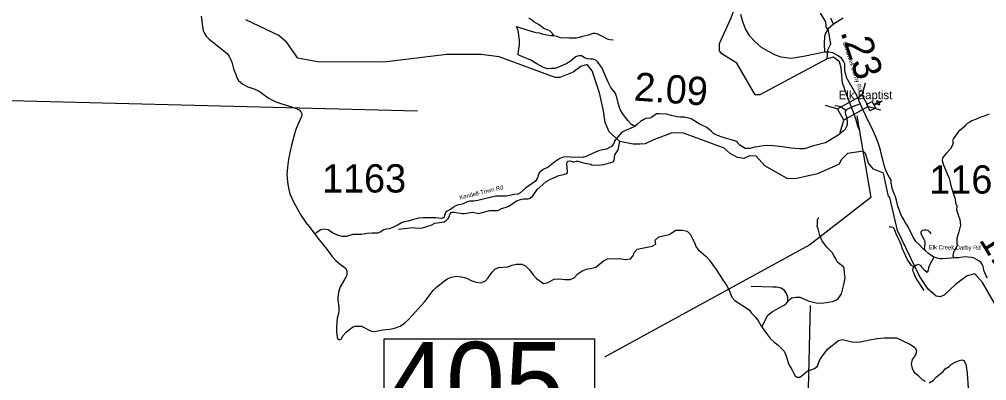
# Model space of a CAD drawing. Extents: x 1248089 to 1457196, y 820910 to 988753.
# Drawn here: x 1271893 to 1288997, y 853327 to 859714 of the extents above; entities that cross this region are included whole.
import ezdxf

# ---------------------------------------------------------------- set-up
doc = ezdxf.new("R2010")
doc.units = 0
for name, color, linetype in [('Exist Boundary Political CountyLine', 7, 'Continuous'), ('Exist Cultural Church CELL', 7, 'Continuous'), ('Exist Hydrographic Creek Single Shore', 7, 'Continuous'), ('Exist Hydrographic Misc Water Feature', 7, 'Continuous'), ('Exist Road Non-System Type 51', 7, 'Continuous'), ('Exist Road Secondary Structure Standard Bridge CELL', 7, 'Continuous'), ('Exist Road Secondary Structure Standard Bridge Number Label', 7, 'Continuous'), ('Exist Road Secondary Type 41 Attributed', 7, 'Continuous'), ('Exist Road Secondary Type 51 Attributed', 7, 'Continuous'), ('Exist Road Secondary Type 51 Label', 7, 'Continuous'), ('Map Preparation Longitude Latitude Lines', 7, 'Continuous'), ('Prop GRAU CAT1 Cell', 7, 'Continuous'), ('Prop Lane Lines', 7, 'Continuous'), ('Prop ROW RW Lines', 7, 'Continuous')]:
    doc.layers.add(name, color=color, linetype=linetype)

msp = doc.modelspace()

# ---------------------------------------------------------------- linework, layer by layer
at = {"layer": 'Exist Boundary Political CountyLine'}
for points in [[(1275109, 859771), (1275129, 859586), (1275143, 859514), (1275155, 859485), (1275198, 859419), (1275248, 859365), (1275540, 859135), (1275571, 859104), (1275602, 859060), (1275628, 859012), (1275649, 858956), (1275682, 858837), (1275723, 858737), (1275734, 858698), (1275769, 858634), (1275844, 858571), (1275932, 858522), (1276058, 858480), (1276124, 858449), (1276173, 858418), (1276291, 858326), (1276356, 858290), (1276426, 858257), (1276497, 858231), (1276757, 858153), (1276804, 858135), (1276838, 858113), (1276868, 858080), (1276886, 858044), (1276886, 858037), (1276883, 857999), (1276787, 857782), (1276750, 857669)], [(1276750, 857669), (1276703, 857492), (1276653, 857241), (1276633, 857103), (1276625, 856972), (1276635, 856841), (1276650, 856732), (1276678, 856627), (1276748, 856475), (1276877, 856246), (1276980, 856085), (1276989, 856087), (1277016, 856053), (1277134, 855896), (1277194, 855817), (1277277, 855718), (1277331, 855652), (1277418, 855527), (1277491, 855449), (1277580, 855377), (1277627, 855347), (1277665, 855312), (1277684, 855262), (1277685, 855217), (1277682, 855191), (1277666, 855155), (1277644, 855117), (1277564, 854986), (1277539, 854912), (1277529, 854853), (1277525, 854798), (1277527, 854753), (1277540, 854626), (1277539, 854556), (1277529, 854493), (1277515, 854430), (1277504, 854355), (1277500, 854268), (1277503, 854194), (1277514, 854093), (1277525, 854069), (1277541, 854054), (1277560, 854052), (1277581, 854063), (1277590, 854073), (1277616, 854124), (1277671, 854183), (1277736, 854240), (1277767, 854262), (1277798, 854279), (1277831, 854289)], [(1277831, 854289), (1277870, 854292), (1277940, 854288), (1277968, 854278), (1278079, 854218), (1278117, 854203), (1278157, 854197), (1278206, 854202), (1278315, 854223), (1278441, 854236), (1278528, 854252), (1278624, 854290), (1278704, 854346), (1278779, 854415), (1278845, 854486), (1279005, 854660), (1279065, 854729), (1279212, 854919), (1279263, 854972), (1279416, 855097), (1279463, 855128), (1279527, 855154), (1279595, 855170), (1279631, 855173), (1279706, 855164), (1279765, 855150), (1279819, 855132), (1279869, 855103), (1279909, 855085), (1279968, 855069), (1280044, 855058), (1280072, 855065), (1280136, 855093), (1280181, 855142), (1280217, 855198), (1280251, 855244), (1280302, 855299), (1280364, 855326), (1280526, 855341), (1280609, 855368), (1280681, 855388), (1280778, 855388), (1280842, 855359), (1280914, 855285), (1280978, 855198), (1281037, 855132), (1281163, 855045), (1281237, 855063), (1281347, 855121), (1281441, 855128), (1281537, 855117), (1281633, 855113), (1281705, 855147), (1281767, 855217), (1281846, 855268), (1281924, 855300), (1282013, 855315), (1282088, 855332), (1282219, 855447), (1282295, 855483), (1282505, 855486), (1282612, 855467), (1282702, 855483), (1282739, 855529), (1282771, 855599), (1282818, 855652), (1283084, 855703), (1283145, 855740), (1283137, 855809), (1283202, 855871), (1283383, 855908), (1283501, 855985), (1283614, 855988), (1283675, 855973), (1283702, 855967), (1283753, 855919), (1283831, 855769), (1283863, 855689), (1283899, 855641), (1284039, 855519), (1284096, 855455), (1284151, 855383), (1284196, 855317), (1284213, 855291), (1284335, 855096), (1284398, 855015), (1284436, 854938), (1284491, 854804), (1284542, 854745), (1284797, 854577), (1284837, 854521), (1284917, 854444), (1284970, 854369), (1285015, 854285), (1285119, 854136), (1285174, 854069), (1285226, 854017), (1285312, 853956), (1285414, 853848), (1285444, 853779), (1285500, 853613)], [(1285500, 853613), (1285550, 853527), (1285580, 853465), (1285612, 853410), (1285648, 853388), (1285691, 853386), (1285743, 853424), (1285823, 853497), (1285953, 853542), (1286005, 853585), (1286035, 853674), (1286067, 853727), (1286180, 853884), (1286378, 854034), (1286449, 854052), (1286615, 854011), (1286700, 854008), (1286762, 854011), (1286928, 854048), (1287059, 854072), (1287191, 854085), (1287303, 854082), (1287404, 854086), (1287482, 854051), (1287651, 853964), (1287728, 853913), (1287756, 853863), (1287747, 853795), (1287717, 853750), (1287678, 853700), (1287662, 853618), (1287680, 853543), (1287717, 853475), (1287788, 853421), (1287859, 853346), (1287910, 853317)], [(1287980, 853288), (1288048, 853330), (1288110, 853396), (1288226, 853487), (1288264, 853537), (1288335, 853580), (1288375, 853619), (1288453, 853661), (1288516, 853684), (1288558, 853696), (1288591, 853681), (1288626, 853616), (1288639, 853541), (1288653, 853457), (1288669, 853194)]]:
    msp.add_lwpolyline(points, dxfattribs=at)
at = {"layer": 'Exist Cultural Church CELL'}
msp.add_lwpolyline([(1286974, 858262), (1286998, 858211), (1287067, 858243), (1287053, 858272), (1287068, 858279), (1287081, 858250), (1287136, 858275), (1287143, 858261), (1287088, 858235), (1287102, 858206), (1287087, 858199), (1287074, 858228), (1287005, 858196), (1287029, 858144), (1286932, 858099), (1286877, 858217)], close=True, dxfattribs=at)
at = {"layer": 'Exist Hydrographic Creek Single Shore'}
for points in [[(1286179, 859019), (1284987, 858380), (1284904, 858382), (1284580, 858939), (1284315, 859103), (1284271, 859157), (1284271, 859285), (1284479, 859743), (1284568, 859974), (1284701, 860257), (1284657, 860368), (1284560, 860613), (1284136, 861063), (1284086, 861070)], [(1286179, 859019), (1286191, 859176), (1286243, 859284), (1286199, 859511), (1286159, 859584), (1286153, 859670), (1286057, 859823)], [(1282509, 857552), (1282319, 857723), (1282253, 857889), (1282224, 858099), (1282153, 858417), (1282020, 858804), (1281932, 858914), (1281822, 858883), (1281686, 858778), (1281451, 858684), (1281367, 858686), (1280375, 859053), (1280060, 859093), (1279451, 859092), (1278339, 858960), (1277163, 858964), (1276814, 859030), (1276621, 859303), (1276482, 859430), (1275897, 859705)], [(1286607, 858162), (1286527, 858377), (1286450, 858593), (1286423, 858855), (1286396, 858966), (1286288, 859043), (1286179, 859019)], [(1286685, 857954), (1286607, 858162)], [(1286814, 857385), (1286755, 857744), (1286721, 857828), (1286685, 857954)], [(1286814, 857385), (1286538, 857341), (1286426, 857228), (1286391, 857153), (1286003, 856981), (1285610, 856897), (1285468, 856900), (1285073, 857127), (1284919, 857298), (1284802, 857300), (1284701, 857253), (1284593, 857272), (1284461, 857343), (1284355, 857437), (1283942, 857590), (1283616, 857707), (1283417, 857700), (1283095, 857577), (1282961, 857516), (1282872, 857506), (1282749, 857509), (1282509, 857552)], [(1290064, 852793), (1290015, 852887), (1289863, 853130), (1289742, 853367), (1289499, 853667), (1289302, 854114), (1289141, 854686), (1288925, 855064), (1288789, 855213), (1288652, 855179), (1288449, 855034), (1288244, 854838), (1288177, 854807), (1288102, 854818), (1287963, 854946), (1287810, 855175), (1287422, 855984), (1287286, 856564), (1287261, 856581), (1287171, 856993), (1286998, 857063), (1286909, 857173), (1286855, 857341), (1286814, 857385)]]:
    msp.add_lwpolyline(points, dxfattribs=at)
at = {"layer": 'Exist Hydrographic Misc Water Feature'}
msp.add_lwpolyline([(1278598, 856004), (1278859, 856036), (1278927, 856022), (1279019, 856028), (1279176, 856074), (1279241, 856109), (1279281, 856120), (1279406, 856133), (1279442, 856157), (1279479, 856201), (1279511, 856276), (1279528, 856300), (1279544, 856307), (1279584, 856306), (1279728, 856280), (1279764, 856280), (1279868, 856301), (1279912, 856304), (1280012, 856284), (1280213, 856335), (1280345, 856338), (1280377, 856345), (1280418, 856372), (1280503, 856394), (1280547, 856411), (1280686, 856507), (1280754, 856530), (1280807, 856540), (1280887, 856544), (1280923, 856555), (1280970, 856595), (1281049, 856705), (1281200, 856839), (1281283, 856889), (1281429, 856955), (1281514, 856969), (1281574, 856988), (1281587, 857004), (1281587, 857024), (1281572, 857156), (1281581, 857188), (1281597, 857207), (1281638, 857215), (1281673, 857196), (1281705, 857195), (1281746, 857210), (1281770, 857210), (1281889, 857174), (1281998, 857153), (1282018, 857145), (1282126, 857138), (1282230, 857150), (1282394, 857198), (1282410, 857217), (1282425, 857317), (1282483, 857408), (1282509, 857552)], dxfattribs=at)
at = {"layer": 'Exist Road Non-System Type 51'}
for points in [[(1281342, 859426), (1281315, 859470), (1281270, 859510), (1281214, 859534), (1281168, 859554), (1281111, 859592), (1281073, 859626), (1281029, 859646), (1280991, 859671), (1280953, 859699), (1280902, 859738)], [(1286289, 859630), (1286244, 859738)], [(1282773, 857823), (1282717, 857853), (1282650, 857927), (1282557, 858048), (1282515, 858120), (1282480, 858231), (1282456, 858337), (1282429, 858415), (1282350, 858512), (1282303, 858603), (1282244, 858741), (1282190, 858864), (1282113, 858965), (1282084, 858993), (1282056, 859004), (1282035, 859013), (1281994, 859013), (1281941, 859019), (1281895, 859031), (1281830, 859067), (1281808, 859070), (1281785, 859070), (1281743, 859059), (1281715, 859039), (1281631, 858970), (1281572, 858934), (1281442, 858875), (1281394, 858855), (1281363, 858848), (1281304, 858843), (1281230, 858840), (1281158, 858863), (1281044, 858930), (1280935, 858993), (1280837, 859034), (1280714, 859086), (1280711, 859106), (1280721, 859160), (1280734, 859257), (1280734, 859347), (1280712, 859517), (1280684, 859587)], [(1280684, 859587), (1280883, 859526), (1281028, 859479), (1281090, 859477), (1281134, 859457), (1281220, 859441), (1281298, 859431), (1281342, 859426)], [(1281342, 859426), (1281398, 859418), (1281421, 859408), (1281454, 859393), (1281489, 859387), (1281559, 859392), (1281613, 859385), (1281674, 859387), (1281736, 859390), (1281797, 859402), (1281856, 859415), (1281956, 859443), (1282043, 859469), (1282067, 859470), (1282097, 859462), (1282141, 859447), (1282212, 859410), (1282288, 859369), (1282335, 859360), (1282393, 859350)], [(1286509, 858102), (1286465, 858133), (1286410, 858167), (1286366, 858182), (1286344, 858187), (1286314, 858179)], [(1289041, 858037), (1288950, 858002), (1288877, 857978), (1288798, 857943), (1288737, 857923), (1288687, 857893), (1288652, 857873), (1288623, 857844), (1288596, 857806), (1288544, 857770), (1288497, 857732), (1288409, 857606), (1288395, 857571), (1288403, 857533), (1288386, 857481), (1288357, 857425), (1288283, 857340), (1288216, 857267), (1288211, 857221), (1288225, 857154), (1288298, 856984), (1288334, 856905), (1288369, 856756), (1288415, 856606), (1288439, 856539), (1288445, 856463), (1288468, 856422), (1288465, 856347), (1288491, 856259), (1288523, 856174), (1288535, 856078), (1288503, 855958), (1288468, 855840), (1288471, 855761), (1288477, 855723), (1288459, 855681), (1288427, 855634), (1288409, 855590), (1288401, 855540), (1288405, 855500)], [(1285483, 854725), (1285528, 854775), (1285550, 854790), (1285623, 854803), (1285665, 854805), (1285695, 854800), (1285773, 854768), (1285838, 854738), (1285980, 854700), (1286080, 854698), (1286193, 854713), (1286273, 854725), (1286340, 854753), (1286370, 854778), (1286395, 854808), (1286430, 854860), (1286463, 855003), (1286483, 855081), (1286495, 855156), (1286482, 855220), (1286475, 855315), (1286462, 855347), (1286392, 855390), (1286362, 855422), (1286332, 855480), (1286297, 855542), (1286265, 855593), (1286167, 855690), (1286087, 855798), (1286045, 855894), (1286032, 855962), (1286017, 856009), (1286002, 856052), (1286005, 856102), (1286005, 856169), (1286020, 856202), (1286030, 856212)], [(1287708, 855339), (1287668, 855364), (1287591, 855472), (1287566, 855527), (1287501, 855667), (1287496, 855697), (1287481, 855745), (1287466, 855777), (1287443, 855820), (1287398, 855925), (1287361, 856018), (1287341, 856033), (1287303, 856040), (1287273, 856043)], [(1287913, 855621), (1287898, 855665), (1287903, 855700), (1287908, 855742), (1287908, 855767), (1287903, 855797), (1287893, 855825), (1287851, 855897), (1287836, 855930), (1287836, 855950), (1287846, 855970), (1287863, 855985), (1287898, 855995), (1287926, 855995), (1287956, 855985), (1287983, 855962), (1288011, 855920)], [(1288058, 855514), (1288051, 855485), (1287991, 855382), (1287968, 855322), (1287963, 855284), (1287953, 855247), (1287943, 855239), (1287911, 855269), (1287853, 855329), (1287836, 855354), (1287816, 855369), (1287783, 855382), (1287758, 855369), (1287708, 855339), (1287693, 855314), (1287683, 855272), (1287708, 855229), (1287723, 855194), (1287753, 855127), (1287883, 854922)], [(1285483, 854725), (1285480, 854800), (1285455, 854868), (1285420, 854918), (1285363, 854963), (1285283, 854980), (1285213, 854978), (1284830, 854993)], [(1285019, 854280), (1285130, 854483), (1285208, 854548), (1285405, 854655), (1285438, 854675), (1285468, 854708), (1285483, 854725)]]:
    msp.add_lwpolyline(points, dxfattribs=at)
at = {"layer": 'Exist Road Secondary Structure Standard Bridge CELL'}
for p, q in [((1286793, 858373), (1286856, 858590)), ((1286141, 858198), (1286358, 858135)), ((1286902, 858175), (1287120, 858112)), ((1286407, 857715), (1286470, 857932))]:
    msp.add_line(p, q, dxfattribs=at)
msp.add_lwpolyline([(1286358, 858135), (1286793, 858374), (1286904, 858171), (1286470, 857932)], close=True, dxfattribs=at)
at = {"layer": 'Exist Road Secondary Structure Standard Bridge Number Label'}
msp.add_lwpolyline([(1286704, 858010), (1286949, 856563), (1285870, 855729), (1282239, 853742)], dxfattribs=at)
msp.add_lwpolyline([(1278346, 854069), (1282062, 854069), (1282062, 852532), (1278346, 852532)], close=True, dxfattribs=at)
at = {"layer": 'Exist Road Secondary Type 41 Attributed'}
for points in [[(1284047, 857801), (1283947, 857849), (1283903, 857876), (1283819, 857927), (1283774, 857955), (1283650, 857986), (1283581, 857988), (1283516, 857992), (1283424, 858016), (1283335, 858037), (1283207, 858045), (1283159, 858043), (1283073, 857980), (1283039, 857966), (1282970, 857959), (1282937, 857943), (1282878, 857909), (1282821, 857864), (1282773, 857823), (1282724, 857795), (1282608, 857748), (1282545, 857717), (1282456, 857615), (1282442, 857598)], [(1282442, 857598), (1282420, 857570), (1282402, 857519), (1282355, 857458), (1282326, 857446), (1282272, 857422), (1282186, 857401), (1282131, 857387), (1282014, 857338), (1281928, 857298), (1281851, 857271), (1281780, 857279), (1281705, 857271), (1281565, 857281), (1281506, 857277), (1281452, 857256), (1281364, 857195), (1281242, 857102), (1281155, 857057), (1281090, 857006), (1281070, 856975), (1281053, 856912), (1281035, 856882), (1281017, 856851), (1280903, 856774), (1280841, 856732), (1280743, 856641), (1280705, 856624), (1280644, 856620), (1280560, 856600), (1280504, 856590), (1280441, 856588), (1280319, 856590), (1280164, 856555), (1280000, 856511), (1279929, 856502), (1279855, 856498), (1279813, 856486), (1279740, 856454), (1279691, 856443), (1279632, 856427), (1279581, 856407), (1279557, 856385), (1279520, 856356), (1279459, 856324), (1279431, 856305), (1279412, 856252), (1279406, 856218), (1279378, 856197), (1279353, 856194), (1279258, 856208), (1279195, 856204), (1279032, 856208), (1278955, 856202), (1278862, 856174), (1278766, 856147), (1278695, 856133), (1278648, 856119), (1278591, 856084), (1278498, 856035), (1278430, 856013), (1278385, 856003), (1278339, 855991), (1278274, 855952), (1278225, 855934), (1278127, 855934), (1278038, 855930), (1277940, 855911), (1277857, 855911), (1277790, 855909), (1277680, 855877), (1277607, 855877), (1277520, 855897), (1277432, 855942), (1277351, 855995), (1277278, 856003), (1277223, 855995), (1277178, 855966), (1277120, 855915)]]:
    msp.add_lwpolyline(points, dxfattribs=at)
at = {"layer": 'Exist Road Secondary Type 51 Attributed'}
for points in [[(1286130, 859137), (1285956, 859098), (1285758, 859057), (1285617, 859032), (1285527, 859021), (1285452, 859032), (1285364, 859046), (1285263, 859083), (1285139, 859145), (1285016, 859219), (1284895, 859321), (1284811, 859415), (1284733, 859546), (1284687, 859669), (1284651, 859801)], [(1286458, 859735), (1286289, 859630), (1286197, 859549), (1286174, 859518), (1286146, 859468), (1286128, 859414), (1286121, 859294), (1286130, 859137)], [(1286761, 858224), (1286705, 858357), (1286527, 858675), (1286492, 858779), (1286490, 858824), (1286489, 858930), (1286465, 858978), (1286431, 859028), (1286374, 859072), (1286274, 859120), (1286205, 859137), (1286130, 859137)], [(1286607, 858162), (1286527, 858122), (1286509, 858102), (1286494, 858083), (1286502, 858027), (1286511, 858015), (1286529, 857917), (1286533, 857854), (1286521, 857818), (1286495, 857775), (1286460, 857736), (1286371, 857669), (1286216, 857570), (1286147, 857531), (1285933, 857478), (1285829, 857444), (1285768, 857428), (1285679, 857428), (1285541, 857440), (1285338, 857464), (1285219, 857480), (1285097, 857482), (1285009, 857472), (1284948, 857462), (1284889, 857456), (1284816, 857434), (1284786, 857430), (1284727, 857430), (1284682, 857458), (1284635, 857493), (1284585, 857545), (1284561, 857563), (1284459, 857591), (1284339, 857624), (1284236, 857662), (1284187, 857683), (1284169, 857697), (1284128, 857738), (1284047, 857801)], [(1286761, 858224), (1286746, 858216), (1286607, 858162)], [(1289011, 855142), (1288986, 855183), (1288971, 855221), (1288955, 855264), (1288940, 855308), (1288933, 855346), (1288918, 855384), (1288900, 855409), (1288859, 855446), (1288819, 855470), (1288774, 855493), (1288728, 855506), (1288668, 855513), (1288630, 855516), (1288576, 855511), (1288496, 855501), (1288438, 855501), (1288405, 855500), (1288367, 855492), (1288289, 855488), (1288217, 855482), (1288167, 855483), (1288120, 855494), (1288058, 855514), (1288009, 855543), (1287971, 855572), (1287913, 855621), (1287858, 855675), (1287802, 855735), (1287747, 855790), (1287698, 855861), (1287669, 855930), (1287628, 856003), (1287601, 856059), (1287582, 856095), (1287558, 856124), (1287540, 856165), (1287521, 856196), (1287498, 856230), (1287474, 856281), (1287454, 856334), (1287425, 856409), (1287400, 856519), (1287379, 856592), (1287361, 856632), (1287338, 856693), (1287322, 856750), (1287318, 856773), (1287307, 856811), (1287308, 856846), (1287306, 856866), (1287301, 856884), (1287281, 856916), (1287256, 856959), (1287225, 857015), (1287201, 857078), (1287184, 857134), (1287165, 857205), (1287145, 857295), (1287121, 857404), (1287097, 857480), (1287074, 857551), (1287038, 857635), (1286990, 857742), (1286861, 858011), (1286807, 858118), (1286761, 858224)]]:
    msp.add_lwpolyline(points, dxfattribs=at)
at = {"layer": 'Map Preparation Longitude Latitude Lines'}
for p, q in [((1269361, 858337), (1278933, 858099)), ((1285820, 852124), (1285881, 854654))]:
    msp.add_line(p, q, dxfattribs=at)

# ---------------------------------------------------------------- texts
at = {"layer": 'Exist Road Secondary Structure Standard Bridge Number Label'}
msp.add_text('405', height=1400, dxfattribs=at).set_placement((1278396, 852612))
at = {"layer": 'Exist Road Secondary Type 51 Label'}
for s, rotation, p in [('Elk Creek Darby Rd', 288.0227, (1286453, 859306)), ('Kendell-Town Rd', 13.7154, (1279684, 856526)), ('Elk Creek Darby Rd', 359.3575, (1287974, 855650))]:
    msp.add_text(s, height=75, rotation=rotation, dxfattribs=at).set_placement(p)
at = {"layer": 'Prop GRAU CAT1 Cell'}
for s, rotation, p in [('.23', 288.6628, (1286408, 859490)), ('2.09', 355.852, (1282750, 858281)), ('1.31', 301.8831, (1288852, 855817))]:
    msp.add_text(s, height=500, rotation=rotation, dxfattribs=at).set_placement(p)
at = {"layer": 'Prop Lane Lines'}
for s, p in [('1163', (1277244, 856653)), ('1162', (1287982, 856634))]:
    msp.add_text(s, height=500, dxfattribs=at).set_placement(p)
at = {"layer": 'Prop ROW RW Lines'}
msp.add_text('Elk Baptist', height=150, dxfattribs=at).set_placement((1286380, 858303))

doc.saveas('drawing.dxf')
